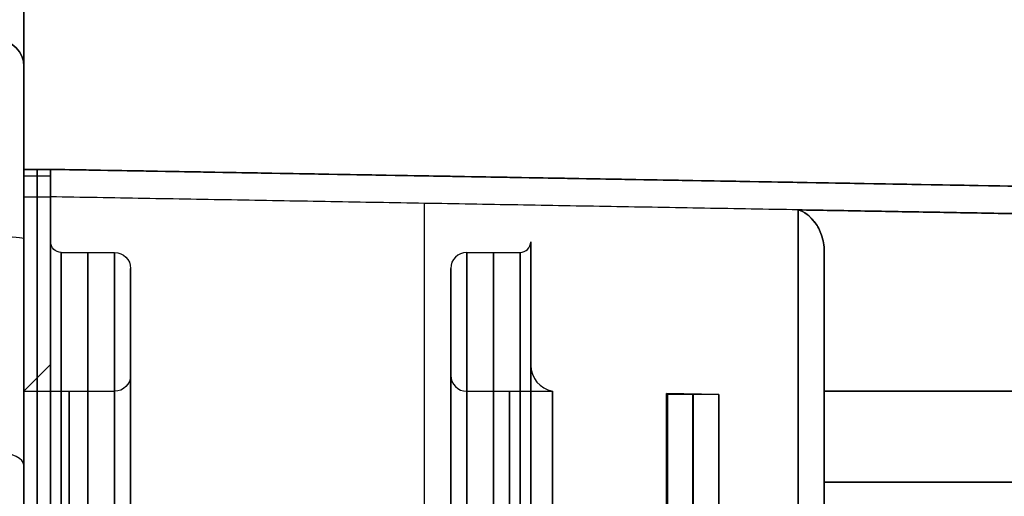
# Model space of a CAD drawing. Header units: millimetres. Extents: x -105 to 152, y -114 to 65.
# Tile 295 of 301: x 114 to 132, y 34 to 43. Entities that reach past the tile are written whole.
import ezdxf

# ---------------------------------------------------------------- set-up
doc = ezdxf.new("R2010")
doc.units = ezdxf.units.MM
doc.layers.add('Layer 01', color=7, linetype='Continuous', true_color=0x000000)

# ---------------------------------------------------------------- blocks, each defined once
blk = doc.blocks.new('Block 02')
at = {"layer": 'Layer 01'}
for p, q in [((114.076, 40.157, 0.521), (114.076, 64.5, 0.521)), ((114.576, 40.157), (114.076, 40.157)), ((114.326, 40.157, -12), (114.326, 40.157, 12)), ((114.576, 40.157), (148.818, 39.559)), ((131.697, 39.858, 12), (131.697, 39.858, -12)), ((114.576, 36.5), (114.576, 38.8)), ((123.576, 38.8), (123.576, 36.492)), ((114.776, 38.6), (115.776, 38.6)), ((122.376, 38.6), (123.376, 38.6)), ((116.076, 36.3), (116.076, 38.3)), ((122.076, 36.3), (122.076, 38.3)), ((114.076, 36), (114.576, 36.5)), ((114.076, 36), (115.776, 36)), ((122.376, 36), (123.984, 36)), ((127.102, 35.939), (126.12, 35.956)), ((126.137, 35.939), (126.12, 35.956)), ((127.102, 35.939), (126.137, 35.939)), ((129.076, 33.652, -31.897), (129.076, 35.639, -31.897)), ((129.076, 35.639, 31.897), (129.076, 33.652, 31.897)), ((148.585, 34.3, 26.063), (129.076, 34.3, 26.404)), ((129.076, 34.3, -26.404), (148.585, 34.3, -26.063))]:
    blk.add_line(p, q, dxfattribs=at)
at = {"layer": 'Layer 01', "extrusion": (1, -8.28632e-15, 1.02854e-14)}
blk.add_arc((-4.474, 17.967, 114.076), 79.551, 299.42233, 308.85636, dxfattribs=at)
at = {"layer": 'Layer 01', "extrusion": (1, 0, 0)}
for centre, radius, start, end in [((-4.474, 17.967, 114.076), 79.551, 299.42233, 308.85636), ((51.081, 50.989, 114.076), 9, 180, 218.7733), ((38.581, 59.497, 114.076), 3.5, 64.1541, 85.5388)]:
    blk.add_arc(centre, radius, start, end, dxfattribs=at)
at = {"layer": 'Layer 01', "extrusion": (-1, -7.16515e-15, 5.51722e-24)}
blk.add_arc((-51.081, 50.989, -114.076), 9, 321.2267, 0, dxfattribs=at)
at = {"layer": 'Layer 01'}
for centre, radius, start, end in [((113.576, 42.081, 59.497), 0.5, 0, 90), ((113.576, 42.081, 50.989), 0.5, 360, 90), ((123.376, 38.8), 0.2, 270, 0), ((122.376, 38.3), 0.3, 90, 180), ((124.076, 36.492), 0.5, 180, 259.4346), ((122.376, 36.3), 0.3, 180, 270)]:
    blk.add_arc(centre, radius, start, end, dxfattribs=at)
at = {"layer": 'Layer 01', "extrusion": (0, 0, -1)}
blk.add_arc((-113.576, 42.081, -55.243), 0.5, 90, 180, dxfattribs=at)
at = {"layer": 'Layer 01', "extrusion": (1, -3.42457e-16, -4.38936e-15)}
blk.add_arc((38.581, 59.497, 114.076), 3.5, 360, 85.5388, dxfattribs=at)
at = {"layer": 'Layer 01', "extrusion": (1, -2.33222e-16, -5.64488e-16)}
for centre, radius, start, end in [((0, 0, 116.076), 38.3, 270, 56.25), ((0, 0, 114.576), 38.8, 0, 90), ((0, 0, 114.776), 38.6, 271.395, 90), ((0, 0, 116.076), 36.3, 1.4035, 90), ((0, 0, 115.776), 36, 270, 90)]:
    blk.add_arc(centre, radius, start, end, dxfattribs=at)
at = {"layer": 'Layer 01', "extrusion": (-1, 2.74758e-14, -2.50297e-15)}
blk.add_arc((84.75, -12, -114.076), 124.907, 180, 185.20512, dxfattribs=at)
at = {"layer": 'Layer 01', "extrusion": (-1, 2.75896e-14, 2.61848e-28)}
blk.add_arc((84.75, 12, -114.076), 124.907, 174.79488, 180, dxfattribs=at)
at = {"layer": 'Layer 01', "extrusion": (-1, 2.62024e-28, -1.19102e-29)}
blk.add_arc((84.75, -12, -114.576), 124.907, 180, 185.20512, dxfattribs=at)
at = {"layer": 'Layer 01', "extrusion": (-1, 2.0165e-28, 9.1659e-30)}
blk.add_arc((84.75, 12, -114.576), 124.907, 174.79488, 180, dxfattribs=at)
at = {"layer": 'Layer 01', "extrusion": (-1, 8.73269e-17, -9.58611e-16)}
blk.add_arc((-21.697, -21.697, -114.076), 18.019, 185.2051, 264.7949, dxfattribs=at)
at = {"layer": 'Layer 01', "extrusion": (-1, 9.58611e-16, 8.73269e-17)}
blk.add_arc((-21.697, 21.697, -114.076), 18.019, 95.2051, 174.7949, dxfattribs=at)
at = {"layer": 'Layer 01', "extrusion": (-1, 0, 0)}
for centre, radius, start, end in [((-21.697, -21.697, -114.326), 18.019, 185.2051, 264.7949), ((-21.697, 21.697, -114.326), 18.019, 95.2051, 174.7949), ((-21.697, 21.697, -129.076), 17.275, 122.9145, 168.3832), ((-21.697, -21.697, -129.076), 17.275, 191.6168, 258.3832), ((0, 0, -126.62), 35.939, 90, 270)]:
    blk.add_arc(centre, radius, start, end, dxfattribs=at)
at = {"layer": 'Layer 01', "extrusion": (-1, 9.30113e-31, -9.30113e-31)}
blk.add_arc((-21.697, -21.697, -114.576), 18.019, 185.2051, 264.7949, dxfattribs=at)
at = {"layer": 'Layer 01', "extrusion": (-1, 2.30814e-31, 2.30814e-31)}
blk.add_arc((-21.697, 21.697, -114.576), 18.019, 95.2051, 174.7949, dxfattribs=at)
at = {"layer": 'Layer 01', "extrusion": (-1, 2.11336e-16, 4.22673e-16)}
blk.add_arc((-21.697, -21.697, -121.58), 17.897, 185.2051, 264.7949, dxfattribs=at)
at = {"layer": 'Layer 01', "extrusion": (-1, 1.56694e-15, -1.99604e-16)}
blk.add_arc((-21.697, 21.697, -128.585), 17.775, 95.2051, 174.7949, dxfattribs=at)
at = {"layer": 'Layer 01', "extrusion": (-1, -2.10415e-17, 2.10415e-17)}
blk.add_arc((-21.697, -21.697, -128.585), 17.775, 185.2051, 264.7949, dxfattribs=at)
at = {"layer": 'Layer 01', "extrusion": (8.237e-15, -0.99697, 0.077783)}
blk.add_arc((113.576, 65.818, -33.836), 0.5, 0, 90, dxfattribs=at)
at = {"layer": 'Layer 01', "extrusion": (1, 1.76553e-16, -3.29982e-15)}
blk.add_arc((0, -435, 114.076), 499.5, 85.53884, 93.06262, dxfattribs=at)
at = {"layer": 'Layer 01', "extrusion": (1, -3.09204e-29, 0)}
blk.add_arc((0, -435, 114.076), 499.5, 85.53884, 93.06262, dxfattribs=at)
at = {"layer": 'Layer 01', "extrusion": (-1, 2.33222e-16, 7.32518e-16)}
blk.add_arc((0, 0, -114.576), 38.8, 90, 270, dxfattribs=at)
at = {"layer": 'Layer 01', "extrusion": (-5.64488e-16, 6.74915e-16, -1)}
for centre, radius, start, end in [((-114.776, 38.8), 0.2, 270, 0), ((-115.776, 38.3), 0.3, 90, 180), ((-115.776, 36.3), 0.3, 180, 270)]:
    blk.add_arc(centre, radius, start, end, dxfattribs=at)
at = {"layer": 'Layer 01', "extrusion": (-1, 2.33222e-16, 5.64488e-16)}
for centre, radius, start in [((0, 0, -123.376), 38.6, 91.4062), ((0, 0, -122.076), 38.3, 90), ((0, 0, -123.576), 36.492, 90), ((0, 0, -122.376), 36, 90), ((0, 0, -126.611), 35.947, 90)]:
    blk.add_arc(centre, radius, start, 270, dxfattribs=at)
at = {"layer": 'Layer 01', "extrusion": (1, -2.33222e-16, -7.32518e-16)}
blk.add_arc((0, 0, 123.576), 38.8, 270, 90, dxfattribs=at)
at = {"layer": 'Layer 01', "extrusion": (1, -2.33222e-16, -7.36314e-16)}
for centre in [(0, 0, 114.776), (0, 0, 115.776), (0, 0, 122.376)]:
    blk.add_arc(centre, 38.6, 270, 90, dxfattribs=at)
at = {"layer": 'Layer 01', "extrusion": (1, -2.33222e-16, -7.19056e-16)}
for centre in [(0, 0, 115.276), (0, 0, 122.876)]:
    blk.add_arc(centre, 38.6, 270, 90, dxfattribs=at)
at = {"layer": 'Layer 01', "extrusion": (-1, 2.33222e-16, 7.36314e-16)}
blk.add_arc((0, 0, -123.376), 38.6, 90, 270, dxfattribs=at)
at = {"layer": 'Layer 01', "extrusion": (-1, 8.59123e-15, 6.47691e-15)}
blk.add_arc((-21.697, 21.697, -129.076), 17.275, 101.6168, 168.3832, dxfattribs=at)
at = {"layer": 'Layer 01', "extrusion": (-1, -1.02585e-15, 5.2545e-15)}
blk.add_arc((-21.697, -21.697, -129.076), 17.275, 191.6168, 258.3832, dxfattribs=at)
at = {"layer": 'Layer 01', "extrusion": (1, -3.71991e-14, -1.02416e-13)}
blk.add_arc((36, 23, 129.076), 3.404, 39.7267, 90, dxfattribs=at)
at = {"layer": 'Layer 01', "extrusion": (1, 3.20129e-14, -6.82265e-14)}
blk.add_arc((36, -23, 129.076), 3.404, 270, 320.2733, dxfattribs=at)
at = {"layer": 'Layer 01', "extrusion": (1, -2.33222e-16, -7.42081e-16)}
blk.add_arc((0, 0, 116.076), 38.3, 270, 90, dxfattribs=at)
at = {"layer": 'Layer 01', "extrusion": (-1, 2.33222e-16, 5.56561e-16)}
blk.add_arc((0, 0, -122.076), 38.3, 90, 270, dxfattribs=at)
at = {"layer": 'Layer 01', "extrusion": (1, -2.33222e-16, -1.97373e-16)}
blk.add_arc((0, 0, 123.984), 36, 270, 90, dxfattribs=at)
at = {"layer": 'Layer 01', "extrusion": (-1, 2.33222e-16, 9.8855e-16)}
blk.add_arc((0, 0, -127.102), 35.939, 90, 270, dxfattribs=at)
at = {"layer": 'Layer 01', "extrusion": (-1, 3.09204e-29, -1.94669e-16)}
blk.add_arc((0, 0, -114.576), 36.5, 90, 270, dxfattribs=at)
at = {"layer": 'Layer 01', "extrusion": (-1, 2.33222e-16, 3.89429e-16)}
blk.add_arc((0, 0, -123.576), 36.492, 90, 270, dxfattribs=at)
at = {"layer": 'Layer 01', "extrusion": (-1, 2.33222e-16, 1.95742e-16)}
blk.add_arc((0, 0, -116.076), 36.3, 90, 270, dxfattribs=at)
at = {"layer": 'Layer 01', "extrusion": (-1, 2.33222e-16, 3.91484e-16)}
blk.add_arc((0, 0, -122.076), 36.3, 90, 270, dxfattribs=at)
at = {"layer": 'Layer 01', "extrusion": (1, -3.09204e-29, -6.62699e-87)}
blk.add_arc((0, 0, 114.076), 36, 270, 90, dxfattribs=at)
at = {"layer": 'Layer 01', "extrusion": (1, -2.33222e-16, -7.70988e-16)}
for centre in [(0, 0, 114.926), (0, 0, 123.18)]:
    blk.add_arc(centre, 36, 270, 90, dxfattribs=at)
at = {"layer": 'Layer 01', "extrusion": (-1, 2.33222e-16, 3.94746e-16)}
blk.add_arc((0, 0, -115.776), 36, 90, 270, dxfattribs=at)
at = {"layer": 'Layer 01', "extrusion": (1, -2.33222e-16, -3.94746e-16)}
blk.add_arc((0, 0, 122.376), 36, 270, 90, dxfattribs=at)
at = {"layer": 'Layer 01', "extrusion": (1, -2.33222e-16, -7.90463e-16)}
blk.add_arc((0, 0, 126.12), 35.956, 270, 90, dxfattribs=at)
at = {"layer": 'Layer 01', "extrusion": (-1, 2.33222e-16, 3.9542e-16)}
blk.add_arc((0, 0, -126.137), 35.939, 90, 270, dxfattribs=at)
at = {"layer": 'Layer 01', "extrusion": (3.14724e-29, 0.871022, 0.491243)}
blk.add_arc((-113.576, -61.703, 4.93), 0.5, 180, 270, dxfattribs=at)
at = {"layer": 'Layer 01', "extrusion": (-1, -1.52463e-15, 2.70332e-15)}
blk.add_arc((-39.026, -59.163, -114.076), 9, 360, 60.5777, dxfattribs=at)
at = {"layer": 'Layer 01'}
for points in [[(114.076, 42.081, 50.989), (114.076, 42.081, 55.243), (114.076, 42.081, 59.497)], [(114.076, 40.157, 12), (114.076, 40.157), (114.076, 40.157, -12)], [(114.076, 40.157, -12), (114.326, 40.157, -12), (114.576, 40.157, -12)], [(114.576, 40.157, 12), (114.326, 40.157, 12), (114.076, 40.157, 12)], [(114.576, 40.157, -12), (114.576, 40.157), (114.576, 40.157, 12)], [(148.818, 39.559, 12), (131.697, 39.858, 12), (114.576, 40.157, 12)], [(148.818, 39.559, -12), (131.697, 39.858, -12), (114.576, 40.157, -12)], [(114.576, 40.028, -17.672), (114.326, 40.028, -17.672), (114.076, 40.028, -17.672)], [(114.576, 40.028, 17.672), (114.326, 40.028, 17.672), (114.076, 40.028, 17.672)], [(114.076, 39.642, -23.332), (114.326, 39.642, -23.332), (114.576, 39.642, -23.332)], [(114.076, 39.642, 23.332), (114.326, 39.642, 23.332), (114.576, 39.642, 23.332)], [(128.585, 39.398, 23.31), (121.58, 39.52, 23.321), (114.576, 39.642, 23.332)], [(128.585, 39.398, -23.31), (121.58, 39.52, -23.321), (114.576, 39.642, -23.332)], [(128.585, 39.398, 23.31), (138.585, 39.225, 23.294), (148.585, 39.051, 23.278)], [(148.585, 39.051, -23.278), (138.585, 39.225, -23.294), (128.585, 39.398, -23.31)], [(129.076, 32.6, -26.404), (129.076, 34.3, -26.404), (129.076, 36, -26.404)], [(129.076, 36, 26.404), (129.076, 34.3, 26.404), (129.076, 32.6, 26.404)], [(129.076, 36, 26.404), (138.83, 36, 26.234), (148.585, 36, 26.063)], [(148.585, 36, -26.063), (138.83, 36, -26.234), (129.076, 36, -26.404)]]:
    blk.add_open_spline(points, degree=2, dxfattribs=at)
for points in [[(114.326, 40.157, -12), (114.326, 40.157, -17.678), (114.326, 39.642, -23.332)], [(114.326, 39.642, 23.332), (114.326, 40.157, 17.678), (114.326, 40.157, 12)]]:
    blk.add_rational_spline(points, [0.999998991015, 0.998967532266, 0.999998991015], degree=2, dxfattribs=at)
for points, knots in [([(129.076, 38.618, 25.176), (129.076, 38.732, 25.038), (129.056, 38.833, 24.895), (128.995, 39.013, 24.597), (128.954, 39.091, 24.441), (128.815, 39.285, 23.97), (128.7, 39.366, 23.644), (128.585, 39.398, 23.31)], [-2.12579, -2.12579, -2.12579, -2.12579, -1.594343, -1.594343, -1.062895, -1.062895, 0, 0, 0, 0]), ([(128.585, 39.398, -23.31), (128.642, 39.382, -23.475), (128.7, 39.354, -23.643), (128.809, 39.273, -23.968), (128.861, 39.22, -24.127), (128.954, 39.091, -24.441), (128.995, 39.013, -24.597), (129.056, 38.833, -24.895), (129.076, 38.732, -25.038), (129.076, 38.618, -25.176)], [-2.122945, -2.122945, -2.122945, -2.122945, -1.592209, -1.592209, -1.061473, -1.061473, -0.530736, -0.530736, 0, 0, 0, 0])]:
    blk.add_open_spline(points, degree=3, knots=knots, dxfattribs=at)

msp = doc.modelspace()

# ---------------------------------------------------------------- block references
at = {"layer": 'Layer 01'}
msp.add_blockref('Block 02', (0, 0), dxfattribs=at)

doc.saveas('drawing.dxf')
